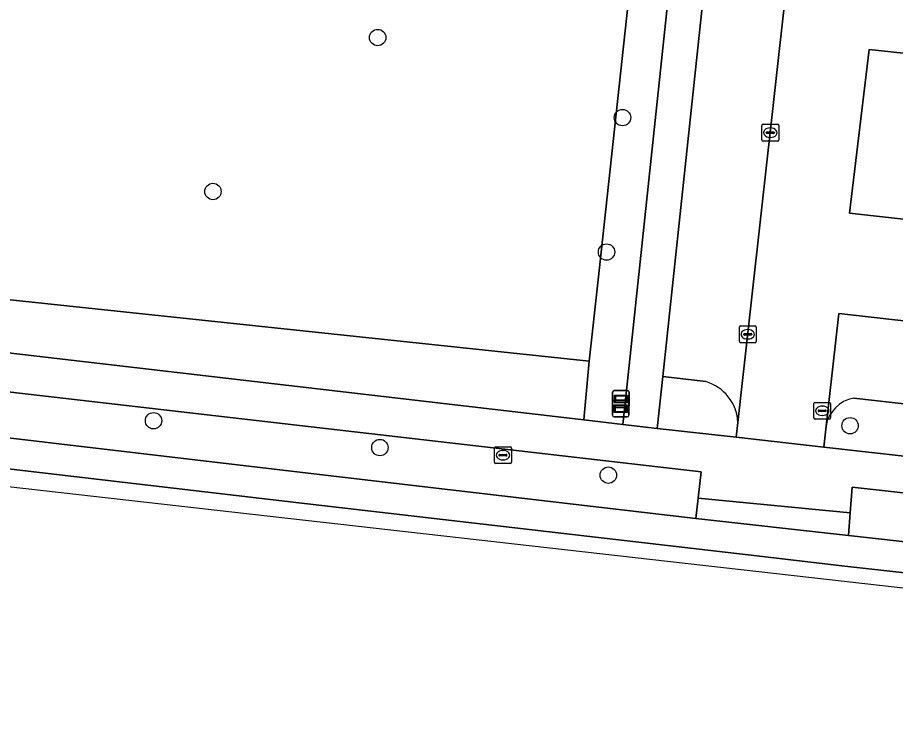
# Model space of a CAD drawing. Extents: x 162510 to 163918, y 388494 to 389774.
# Drawn here: x 162772.2 to 162824.6, y 388555 to 388597.4 of the extents above; entities that cross this region are included whole.
import ezdxf

# ---------------------------------------------------------------- set-up
doc = ezdxf.new("R2010")
doc.units = 0
for name, color, linetype in [('IMGEO_Berm_groen', 7, 'Continuous'), ('IMGEO_Boom', 7, 'Continuous'), ('IMGEO_Groenvoorziening', 7, 'Continuous'), ('IMGEO_Hek', 7, 'Continuous'), ('IMGEO_Informatiebord', 7, 'Continuous'), ('IMGEO_Kolk', 7, 'Continuous'), ('IMGEO_Parkeervlak_open', 7, 'Continuous'), ('IMGEO_Rijbaan_lokaal_gesloten', 7, 'Continuous'), ('IMGEO_Rijbaan_lokaal_open', 7, 'Continuous'), ('IMGEO_Rioolput', 7, 'Continuous'), ('IMGEO_Voetpad_open', 7, 'Continuous')]:
    doc.layers.add(name, color=color, linetype=linetype)

msp = doc.modelspace()

# ---------------------------------------------------------------- linework, layer by layer
at = {"layer": 'IMGEO_Berm_groen'}
msp.add_lwpolyline([(162633.233, 388592.567), (162745.814, 388580.312), (162746.972, 388580.185), (162748.186, 388580.053), (162750.237, 388579.83), (162805.97, 388573.351), (162806.306, 388576.85), (162747.305, 388583.092), (162746.119, 388583.217), (162623.458, 388596.502)], dxfattribs=at)
at = {"layer": 'IMGEO_Boom'}
for centre in [(162793.674, 388596.165), (162808.286, 388591.389), (162783.841, 388586.979), (162807.334, 388583.364), (162780.296, 388573.299), (162821.871, 388573.001), (162793.805, 388571.701), (162807.441, 388570.053)]:
    msp.add_circle(centre, 0.489, dxfattribs=at)
at = {"layer": 'IMGEO_Groenvoorziening'}
for points in [[(162747.305, 388583.092), (162806.306, 388576.85), (162806.831, 388581.699), (162810.488, 388615.489), (162796.583, 388616.858), (162797.299, 388623.599), (162792.525, 388624.136), (162792.289, 388622.524), (162790.094, 388622.791), (162790.044, 388622.399), (162789.911, 388621.35), (162788.432, 388621.513), (162788.528, 388622.568), (162788.565, 388622.972), (162786.384, 388623.19), (162786.552, 388624.808), (162751.612, 388628.739)], [(162810.689, 388575.93), (162810.36, 388572.845)], [(162813.251, 388575.636), (162810.689, 388575.93)], [(162820.438, 388572.974), (162820.299, 388571.727), (162825.268, 388571.169), (162825.613, 388574.241), (162822.085, 388574.643)], [(162810.36, 388572.845), (162815.081, 388572.314)], [(162815.081, 388572.314), (162815.18, 388573.203)]]:
    msp.add_lwpolyline(points, dxfattribs=at)
for points in [[(162813.483, 388621.78), (162811.197, 388622.036), (162810.967, 388619.914), (162810.488, 388615.489), (162806.831, 388581.699), (162806.306, 388576.85), (162805.97, 388573.351), (162808.314, 388573.078), (162808.687, 388576.597)], [(162747.954, 388577.747), (162747.625, 388575.086), (162747.609, 388574.972), (162748.883, 388574.833), (162749.648, 388574.764), (162758.743, 388573.783), (162789.186, 388570.216), (162798.028, 388569.18), (162812.668, 388567.464), (162812.808, 388568.684), (162812.989, 388570.255)], [(162822.002, 388569.332), (162821.878, 388567.813), (162821.766, 388566.449), (162898.977, 388557.835), (162901.359, 388557.569), (162901.578, 388560.466)]]:
    msp.add_lwpolyline(points, close=True, dxfattribs=at)
for centre, radius, start, end in [((162812.485, 388573.048), 2.699, 3.3015, 73.5166), ((162822.412, 388572.673), 1.997, 99.4252, 171.3351)]:
    msp.add_arc(centre, radius, start, end, dxfattribs=at)
at = {"layer": 'IMGEO_Hek'}
for points in [[(162806.831, 388581.699), (162810.488, 388615.489), (162810.967, 388619.914)], [(162747.305, 388583.092), (162806.306, 388576.85)], [(162806.306, 388576.85), (162806.831, 388581.699)]]:
    msp.add_lwpolyline(points, dxfattribs=at)
at = {"layer": 'IMGEO_Informatiebord'}
for p, q in [((162807.699, 388574.196), (162807.699, 388574.996)), ((162807.699, 388574.996), (162807.699, 388574.196)), ((162807.799, 388575.096), (162808.589, 388575.096)), ((162808.589, 388575.096), (162807.799, 388575.096)), ((162808.689, 388574.996), (162808.689, 388574.196)), ((162808.689, 388574.196), (162808.689, 388574.996)), ((162807.681, 388573.625), (162807.681, 388574.425)), ((162807.681, 388574.425), (162807.681, 388573.625)), ((162807.781, 388574.525), (162808.571, 388574.525)), ((162808.571, 388574.525), (162807.781, 388574.525)), ((162808.671, 388574.425), (162808.671, 388573.625)), ((162808.671, 388573.625), (162808.671, 388574.425)), ((162808.589, 388574.096), (162807.799, 388574.096)), ((162807.799, 388574.096), (162808.589, 388574.096)), ((162808.571, 388573.525), (162807.781, 388573.525)), ((162807.781, 388573.525), (162808.571, 388573.525))]:
    msp.add_line(p, q, dxfattribs=at)
for points in [[(162807.8, 388574.828), (162808.588, 388574.828), (162808.588, 388574.364), (162807.8, 388574.364), (162807.8, 388574.828)], [(162807.865, 388574.763), (162807.865, 388574.429), (162808.523, 388574.429), (162808.523, 388574.763), (162807.865, 388574.763)], [(162807.782, 388574.257), (162808.57, 388574.257), (162808.57, 388573.793), (162807.782, 388573.793), (162807.782, 388574.257)], [(162807.847, 388574.192), (162807.847, 388573.858), (162808.505, 388573.858), (162808.505, 388574.192), (162807.847, 388574.192)]]:
    msp.add_lwpolyline(points, dxfattribs=at)
for centre, start, end in [((162807.799, 388574.996), 90, 180), ((162807.799, 388574.996), 90, 180), ((162808.589, 388574.996), 0, 90), ((162808.589, 388574.996), 360, 90), ((162807.781, 388574.425), 90, 180), ((162807.781, 388574.425), 90, 180), ((162808.571, 388574.425), 0, 90), ((162808.571, 388574.425), 360, 90), ((162807.799, 388574.196), 180, 270), ((162807.799, 388574.196), 180, 270), ((162808.589, 388574.196), 270, 0), ((162808.589, 388574.196), 270, 0), ((162807.781, 388573.625), 180, 270), ((162807.781, 388573.625), 180, 270), ((162808.571, 388573.625), 270, 0), ((162808.571, 388573.625), 270, 0)]:
    msp.add_arc(centre, 0.1, start, end, dxfattribs=at)
at = {"layer": 'IMGEO_Kolk'}
for p, q in [((162816.61, 388590.063), (162816.61, 388590.915)), ((162816.685, 388590.989), (162817.537, 388590.989)), ((162817.098, 388590.769), (162817.123, 388590.769)), ((162817.611, 388590.915), (162817.611, 388590.063)), ((162816.869, 388590.483), (162816.869, 388590.495)), ((162817.307, 388590.446), (162816.909, 388590.446)), ((162816.912, 388590.532), (162817.31, 388590.532)), ((162817.121, 388590.209), (162817.096, 388590.209)), ((162817.353, 388590.495), (162817.353, 388590.483)), ((162817.537, 388589.989), (162816.685, 388589.989)), ((162815.265, 388578.031), (162815.265, 388578.883)), ((162815.34, 388578.957), (162816.192, 388578.957)), ((162815.753, 388578.737), (162815.778, 388578.737)), ((162816.266, 388578.883), (162816.266, 388578.031)), ((162815.524, 388578.451), (162815.524, 388578.463)), ((162815.962, 388578.414), (162815.564, 388578.414)), ((162815.567, 388578.5), (162815.965, 388578.5)), ((162815.776, 388578.177), (162815.751, 388578.177)), ((162816.008, 388578.463), (162816.008, 388578.451)), ((162816.192, 388577.957), (162815.34, 388577.957)), ((162819.784, 388574.395), (162820.636, 388574.395)), ((162819.709, 388573.469), (162819.709, 388574.321)), ((162819.968, 388573.889), (162819.968, 388573.901)), ((162820.406, 388573.852), (162820.008, 388573.852)), ((162820.011, 388573.938), (162820.409, 388573.938)), ((162820.197, 388574.175), (162820.222, 388574.175)), ((162820.452, 388573.901), (162820.452, 388573.889)), ((162820.71, 388574.321), (162820.71, 388573.469)), ((162820.636, 388573.395), (162819.784, 388573.395)), ((162820.22, 388573.615), (162820.195, 388573.615))]:
    msp.add_line(p, q, dxfattribs=at)
for points in [[(162816.61, 388590.063), (162816.61, 388590.915)], [(162816.685, 388590.989), (162817.537, 388590.989)], [(162817.611, 388590.915), (162817.611, 388590.063)], [(162817.537, 388589.989), (162816.685, 388589.989)], [(162815.265, 388578.031), (162815.265, 388578.883)], [(162815.34, 388578.957), (162816.192, 388578.957)], [(162816.266, 388578.883), (162816.266, 388578.031)], [(162816.192, 388577.957), (162815.34, 388577.957)], [(162819.784, 388574.395), (162820.636, 388574.395)], [(162819.709, 388573.469), (162819.709, 388574.321)], [(162820.71, 388574.321), (162820.71, 388573.469)], [(162820.636, 388573.395), (162819.784, 388573.395)]]:
    msp.add_lwpolyline(points, dxfattribs=at)
for centre, radius, start, end in [((162816.687, 388590.913), 0.0765, 91.552, 178.448), ((162816.687, 388590.913), 0.0765, 91.552, 178.448), ((162817.535, 388590.913), 0.0765, 1.552, 88.448), ((162817.535, 388590.913), 0.0765, 1.552, 88.448), ((162816.687, 388590.065), 0.0765, 181.552, 268.448), ((162816.687, 388590.065), 0.0765, 181.552, 268.448), ((162816.909, 388590.492), 0.0403, 85.8775, 175.7526), ((162816.906, 388590.482), 0.0366, 178.938, 274.7102), ((162817.31, 388590.489), 0.043, 264.8664, 352.4533), ((162817.314, 388590.494), 0.0386, 1.7309, 96.639), ((162817.535, 388590.065), 0.0765, 271.552, 358.448), ((162817.535, 388590.065), 0.0765, 271.552, 358.448), ((162815.342, 388578.881), 0.0765, 91.552, 178.448), ((162815.342, 388578.881), 0.0765, 91.552, 178.448), ((162816.19, 388578.881), 0.0765, 1.552, 88.448), ((162816.19, 388578.881), 0.0765, 1.552, 88.448), ((162815.342, 388578.033), 0.0765, 181.552, 268.448), ((162815.342, 388578.033), 0.0765, 181.552, 268.448), ((162815.564, 388578.46), 0.0403, 85.8775, 175.7526), ((162815.561, 388578.45), 0.0366, 178.938, 274.7102), ((162815.965, 388578.457), 0.043, 264.8664, 352.4533), ((162815.969, 388578.462), 0.0386, 1.7309, 96.639), ((162816.19, 388578.033), 0.0765, 271.552, 358.448), ((162816.19, 388578.033), 0.0765, 271.552, 358.448), ((162819.786, 388574.319), 0.0765, 91.552, 178.448), ((162819.786, 388574.319), 0.0765, 91.552, 178.448), ((162820.634, 388574.319), 0.0765, 1.552, 88.448), ((162820.634, 388574.319), 0.0765, 1.552, 88.448), ((162820.008, 388573.898), 0.0403, 85.8775, 175.7526), ((162820.005, 388573.888), 0.0366, 178.938, 274.7102), ((162820.409, 388573.895), 0.043, 264.8664, 352.4533), ((162820.413, 388573.9), 0.0386, 1.7309, 96.639), ((162819.786, 388573.471), 0.0765, 181.552, 268.448), ((162819.786, 388573.471), 0.0765, 181.552, 268.448), ((162820.634, 388573.471), 0.0765, 271.552, 358.448), ((162820.634, 388573.471), 0.0765, 271.552, 358.448)]:
    msp.add_arc(centre, radius, start, end, dxfattribs=at)
for centre, major_axis, ratio, start_param, end_param in [((162817.097, 388590.489), (-0.387, 0.002), 0.722429, 4.712389, 7.853982), ((162817.122, 388590.489), (-0.39, 0.002), 0.717154, 1.570796, 4.712389), ((162815.752, 388578.457), (-0.387, 0.002), 0.722429, 4.712389, 7.853982), ((162815.777, 388578.457), (-0.39, 0.002), 0.717154, 1.570796, 4.712389), ((162820.196, 388573.895), (-0.387, 0.002), 0.722429, 4.712389, 7.853982), ((162820.221, 388573.895), (-0.39, 0.002), 0.717154, 1.570796, 4.712389)]:
    msp.add_ellipse(centre, major_axis=major_axis, ratio=ratio, start_param=start_param, end_param=end_param, dxfattribs=at)
at = {"layer": 'IMGEO_Parkeervlak_open'}
for points in [[(162815.18, 388573.203), (162820.293, 388619.072), (162820.255, 388619.295), (162820.197, 388619.513), (162820.12, 388619.725), (162820.025, 388619.93), (162819.911, 388620.125), (162819.78, 388620.309), (162819.634, 388620.481), (162819.473, 388620.639), (162819.298, 388620.782), (162819.111, 388620.909), (162818.914, 388621.019), (162818.707, 388621.11), (162818.494, 388621.183), (162818.274, 388621.237), (162818.163, 388621.256), (162815.538, 388621.55), (162813.255, 388600.036), (162810.689, 388575.93), (162813.251, 388575.636)], [(162881.466, 388580.837), (162882.354, 388589.051), (162823.01, 388595.454), (162821.828, 388585.689), (162882.996, 388578.912)], [(162881.147, 388572.393), (162882.237, 388572.806), (162821.191, 388579.707), (162820.438, 388572.974)], [(162822.085, 388574.643), (162825.613, 388574.241), (162879.96, 388568.048), (162880.409, 388571.009)]]:
    msp.add_lwpolyline(points, dxfattribs=at)
for centre, radius, start, end in [((162812.485, 388573.048), 2.699, 3.3015, 73.5166), ((162822.412, 388572.673), 1.997, 99.4252, 171.3351)]:
    msp.add_arc(centre, radius, start, end, dxfattribs=at)
at = {"layer": 'IMGEO_Rijbaan_lokaal_gesloten'}
for points in [[(162758.743, 388573.783), (162749.648, 388574.764), (162748.883, 388574.833), (162748.696, 388573.118), (162756.476, 388572.206), (162788.973, 388568.398), (162815.797, 388565.297), (162821.563, 388564.63), (162870.7, 388559.148), (162898.774, 388556.016), (162898.977, 388557.835), (162821.766, 388566.449), (162812.668, 388567.464), (162798.028, 388569.18), (162789.186, 388570.216)], [(162898.661, 388555), (162898.774, 388556.016), (162870.7, 388559.148), (162821.563, 388564.63), (162815.797, 388565.297), (162788.973, 388568.398), (162756.476, 388572.206), (162748.696, 388573.118), (162748.571, 388571.976)]]:
    msp.add_lwpolyline(points, close=True, dxfattribs=at)
at = {"layer": 'IMGEO_Rijbaan_lokaal_open'}
for points in [[(162895.102, 388609.996), (162894.074, 388609.746), (162887.063, 388610.415), (162825.386, 388617.284), (162826.069, 388624.082), (162826.43, 388627.72), (162827.048, 388633.939), (162821.948, 388634.505), (162821.413, 388629.319), (162821.133, 388626.604), (162820.955, 388625.01), (162820.293, 388619.072), (162815.18, 388573.203), (162815.081, 388572.314), (162820.299, 388571.727), (162820.438, 388572.974), (162821.191, 388579.707), (162882.237, 388572.806), (162889.682, 388571.964)], [(162890.388, 388578.161), (162882.996, 388578.912), (162821.828, 388585.689), (162823.01, 388595.454), (162882.354, 388589.051), (162883.015, 388595.16), (162823.586, 388601.495), (162824.809, 388611.321), (162885.661, 388604.528), (162892.397, 388604.035), (162892.79, 388603.974)]]:
    msp.add_lwpolyline(points, dxfattribs=at)
at = {"layer": 'IMGEO_Rioolput'}
for p, q in [((162800.728, 388571.746), (162801.58, 388571.746)), ((162800.653, 388570.82), (162800.653, 388571.672)), ((162800.912, 388571.24), (162800.912, 388571.252)), ((162801.35, 388571.203), (162800.952, 388571.203)), ((162800.955, 388571.289), (162801.353, 388571.289)), ((162801.141, 388571.526), (162801.166, 388571.526)), ((162801.396, 388571.252), (162801.396, 388571.24)), ((162801.654, 388571.672), (162801.654, 388570.82)), ((162801.58, 388570.746), (162800.728, 388570.746)), ((162801.164, 388570.966), (162801.139, 388570.966))]:
    msp.add_line(p, q, dxfattribs=at)
for points in [[(162800.728, 388571.746), (162801.58, 388571.746)], [(162800.653, 388570.82), (162800.653, 388571.672)], [(162801.654, 388571.672), (162801.654, 388570.82)], [(162801.58, 388570.746), (162800.728, 388570.746)]]:
    msp.add_lwpolyline(points, dxfattribs=at)
for centre, radius, start, end in [((162800.73, 388571.67), 0.0765, 91.552, 178.448), ((162800.73, 388571.67), 0.0765, 91.552, 178.448), ((162801.578, 388571.67), 0.0765, 1.552, 88.448), ((162801.578, 388571.67), 0.0765, 1.552, 88.448), ((162800.952, 388571.249), 0.0403, 85.8775, 175.7526), ((162800.949, 388571.239), 0.0366, 178.938, 274.7102), ((162801.353, 388571.246), 0.043, 264.8664, 352.4533), ((162801.357, 388571.251), 0.0386, 1.7309, 96.639), ((162800.73, 388570.822), 0.0765, 181.552, 268.448), ((162800.73, 388570.822), 0.0765, 181.552, 268.448), ((162801.578, 388570.822), 0.0765, 271.552, 358.448), ((162801.578, 388570.822), 0.0765, 271.552, 358.448)]:
    msp.add_arc(centre, radius, start, end, dxfattribs=at)
for centre, major_axis, ratio, start_param, end_param in [((162801.14, 388571.246), (-0.387, 0.002), 0.722429, 4.712389, 7.853982), ((162801.165, 388571.246), (-0.39, 0.002), 0.717154, 1.570796, 4.712389)]:
    msp.add_ellipse(centre, major_axis=major_axis, ratio=ratio, start_param=start_param, end_param=end_param, dxfattribs=at)
at = {"layer": 'IMGEO_Voetpad_open'}
for points in [[(162813.255, 388600.036), (162815.538, 388621.55), (162813.483, 388621.78), (162808.687, 388576.597), (162808.314, 388573.078), (162810.36, 388572.845), (162810.689, 388575.93)], [(162812.808, 388568.684), (162812.668, 388567.464), (162821.766, 388566.449), (162821.878, 388567.813)]]:
    msp.add_lwpolyline(points, close=True, dxfattribs=at)
for points in [[(162946.309, 388557.571), (162893.509, 388563.503), (162879.625, 388565.062), (162825.268, 388571.169), (162820.299, 388571.727), (162815.081, 388572.314), (162810.36, 388572.845), (162808.314, 388573.078), (162805.97, 388573.351), (162750.237, 388579.83), (162748.186, 388580.053), (162746.972, 388580.185), (162745.814, 388580.312), (162633.233, 388592.567)], [(162677.794, 388585.581), (162744.78, 388578.273), (162744.466, 388575.454), (162744.451, 388575.317), (162747.609, 388574.972), (162747.625, 388575.086), (162747.954, 388577.747), (162812.989, 388570.255), (162812.808, 388568.684), (162821.878, 388567.813), (162822.002, 388569.332), (162901.578, 388560.466), (162901.359, 388557.569), (162904.268, 388557.245)]]:
    msp.add_lwpolyline(points, dxfattribs=at)

doc.saveas('drawing.dxf')
